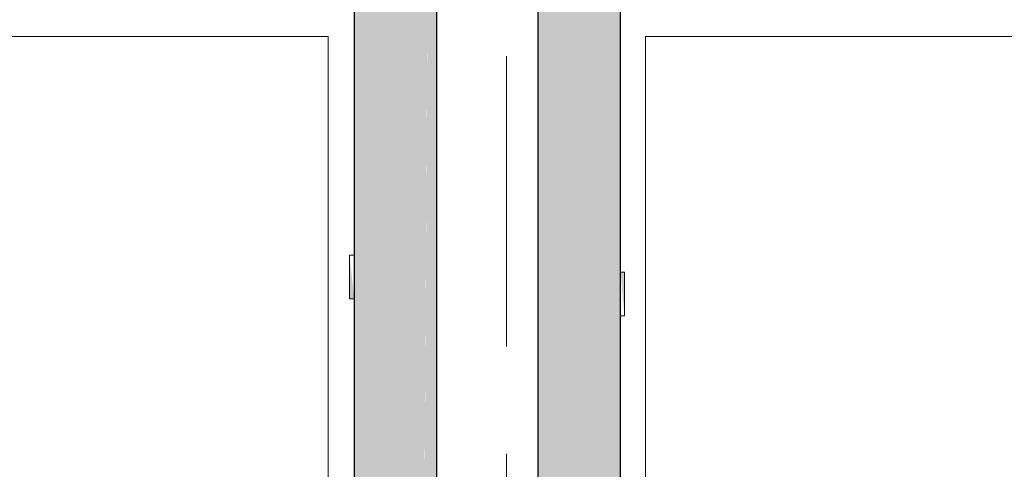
# Model space of a CAD drawing. Header units: millimetres. Extents: x 567 to 934, y -1 to 364.
# Tile 703 of 1056: x 780.549 to 781.729, y 108.765 to 109.303. Entities that reach past the tile are written whole.
import ezdxf

# ---------------------------------------------------------------- set-up
doc = ezdxf.new("R2010")
doc.units = ezdxf.units.MM
doc.header["$MEASUREMENT"] = 0
doc.linetypes.add('HIDDEN2', pattern=[0.47625, 0.3175, -0.15875])
for name, color, linetype, lineweight in [('A-WALL', 7, 'Continuous', 25), ('AF-Condutos', 140, 'Continuous', 25), ('AF-Peça de utilização', 152, 'Continuous', 18), ('DI-Detalhes', 1, 'HIDDEN2', 9)]:
    doc.layers.add(name, color=color, linetype=linetype, lineweight=lineweight)

msp = doc.modelspace()

# ---------------------------------------------------------------- hatches: boundary and pattern name
at = {"layer": 'AF-Condutos', "linetype": 'Continuous'}
for points in [[(780.9501, 108.4095), (780.9938, 108.4095), (780.9938, 110.4921), (780.9501, 110.4921)], [(780.9938, 108.4095), (781.0144, 108.4095), (781.0144, 110.4921), (780.9938, 110.4921)], [(781.0324, 110.4921), (781.0144, 110.4921), (781.0144, 108.4095)], [(781.0324, 110.4921), (781.0144, 108.4095), (781.0324, 108.4095)], [(781.0324, 110.4921), (781.0324, 108.4095), (781.0447, 110.4921)], [(781.049, 108.4095), (781.049, 110.4921), (781.0447, 110.4921), (781.0325, 108.4116)], [(781.1701, 110.4921), (781.1701, 108.4095), (781.1785, 108.4095), (781.1785, 110.4921)], [(781.1785, 108.4095), (781.2138, 108.4095), (781.2138, 110.4921), (781.194, 110.4921)], [(781.1785, 110.4921), (781.1785, 108.4095), (781.194, 110.4921)], [(781.2138, 108.4095), (781.2344, 108.4095), (781.2344, 110.4921), (781.2138, 110.4921)], [(781.269, 110.4921), (781.2344, 110.4921), (781.2344, 108.4095), (781.269, 108.4095)]]:
    msp.add_hatch(color=151, dxfattribs=at).paths.add_polyline_path(points)
at = {"layer": 'AF-Peça de utilização', "linetype": 'Continuous'}
for points in [[(780.9443, 108.9686), (780.9501, 108.9686), (780.9443, 109.021)], [(781.2737, 109.0007), (781.269, 109.0007), (781.2737, 108.9483)]]:
    msp.add_hatch(color=161, dxfattribs=at).paths.add_polyline_path(points)

# ---------------------------------------------------------------- linework, layer by layer
at = {"layer": 'A-WALL', "color": 8, "lineweight": 5}
for p, q in [((777.859, 109.2827), (780.919, 109.2827)), ((780.919, 109.2827), (780.919, 107.3827)), ((781.299, 107.3827), (781.299, 109.2827)), ((781.299, 109.2827), (784.359, 109.2827))]:
    msp.add_line(p, q, dxfattribs=at)
at = {"layer": 'AF-Condutos'}
for p, q in [((780.9501, 110.4921), (780.9501, 109.021)), ((781.049, 108.4095), (781.049, 110.4921)), ((781.1701, 110.4921), (781.1701, 108.4095)), ((781.269, 109.0007), (781.269, 110.4921)), ((780.9501, 109.021), (780.9501, 108.9686)), ((781.269, 108.9483), (781.269, 109.0007)), ((780.9501, 108.9686), (780.9501, 108.4095)), ((781.269, 108.4095), (781.269, 108.9483))]:
    msp.add_line(p, q, dxfattribs=at)
at = {"layer": 'AF-Peça de utilização'}
for p, q in [((780.9443, 109.021), (780.9443, 109.0201)), ((780.9501, 109.021), (780.9443, 109.021)), ((780.9443, 109.0201), (780.9443, 109.0175)), ((780.9443, 109.0175), (780.9443, 109.0133)), ((780.9443, 109.0133), (780.9443, 109.0079)), ((780.9443, 109.0079), (780.9443, 109.0016)), ((780.9443, 109.0016), (780.9443, 108.9948)), ((780.9443, 108.9948), (780.9443, 108.988)), ((781.2737, 109.0007), (781.269, 109.0007)), ((781.2737, 108.9998), (781.2737, 109.0007)), ((781.2737, 108.9972), (781.2737, 108.9998)), ((781.2737, 108.9931), (781.2737, 108.9972)), ((781.2737, 108.9876), (781.2737, 108.9931)), ((780.9443, 108.988), (780.9443, 108.9817)), ((780.9443, 108.9817), (780.9443, 108.9763)), ((781.2737, 108.9813), (781.2737, 108.9876)), ((781.2737, 108.9745), (781.2737, 108.9813)), ((780.9443, 108.9763), (780.9443, 108.9721)), ((780.9443, 108.9721), (780.9443, 108.9695)), ((780.9443, 108.9695), (780.9443, 108.9686)), ((780.9443, 108.9686), (780.9501, 108.9686)), ((781.2737, 108.9677), (781.2737, 108.9745)), ((781.2737, 108.9614), (781.2737, 108.9677)), ((781.2737, 108.956), (781.2737, 108.9614)), ((781.269, 108.9483), (781.2737, 108.9483)), ((781.2737, 108.9518), (781.2737, 108.956)), ((781.2737, 108.9492), (781.2737, 108.9518)), ((781.2737, 108.9483), (781.2737, 108.9492))]:
    msp.add_line(p, q, dxfattribs=at)
at = {"layer": 'DI-Detalhes'}
for points in [[(773.9222, 113.9917), (781.1323, 113.9917), (781.1323, 104.6097), (773.9222, 104.6097), (773.9222, 113.9917)], [(781.1323, 112.4979), (788.3862, 112.4979), (788.3862, 104.6554), (781.1323, 104.6554), (781.1323, 112.4979)]]:
    msp.add_lwpolyline(points, dxfattribs=at)

doc.saveas('drawing.dxf')
